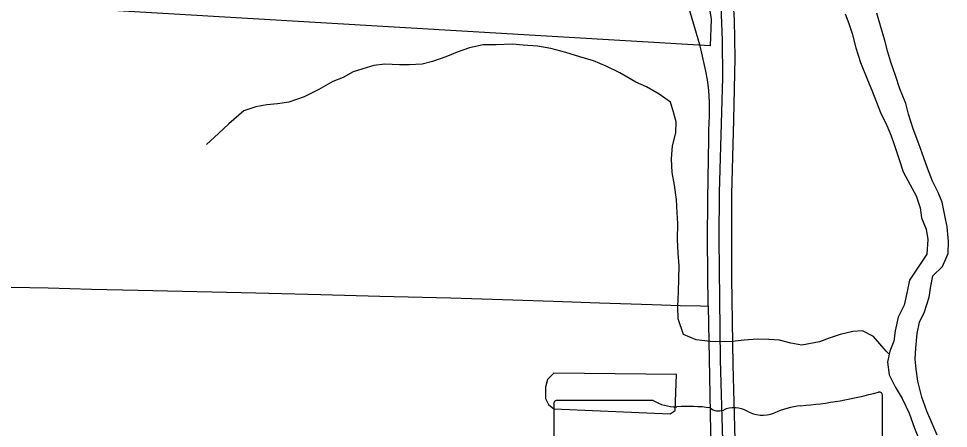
# Model space of a CAD drawing. Extents: x 1584893 to 1934202, y 663575 to 1091909.
# Drawn here: x 1804696 to 1809617, y 892618 to 894785 of the extents above; entities that cross this region are included whole.
import ezdxf

# ---------------------------------------------------------------- set-up
doc = ezdxf.new("R2010")
doc.units = 0
for name, color, linetype in [('GM_X_Corporation', 7, 'Continuous'), ('GM_X_Major_River', 7, 'Continuous'), ('GM_X_Minor_Lake', 7, 'Continuous'), ('GM_X_Minor_River', 7, 'Continuous'), ('GM_X_State_Route', 7, 'Continuous'), ('GM_X_State_Shield', 7, 'Continuous'), ('GM_X_US_Route', 7, 'Continuous')]:
    doc.layers.add(name, color=color, linetype=linetype)

msp = doc.modelspace()

# ---------------------------------------------------------------- linework, layer by layer
at = {"layer": 'GM_X_Corporation'}
msp.add_lwpolyline([(1808353.6, 894836.9), (1808362.3, 894782.2), (1808355.6, 894641.5), (1803815.2, 894910.4)], dxfattribs=at)
at = {"layer": 'GM_X_Major_River'}
for points in [[(1809071.6, 894809.1), (1809090.9, 894758.6), (1809108.1, 894706.2), (1809127.1, 894629.7), (1809152, 894553.1), (1809188.7, 894460.2), (1809211.9, 894405.7), (1809258.3, 894288.7), (1809291.4, 894220), (1809314.6, 894165.5), (1809331.9, 894113), (1809356.9, 894040.4)], [(1809406.6, 894278.6), (1809391.4, 894335), (1809360.4, 894413.7), (1809337.4, 894484.2), (1809312.4, 894554.8), (1809297.2, 894607.2), (1809280, 894669.7), (1809257.1, 894746.3), (1809238.1, 894812.8)], [(1809557.8, 892582.6), (1809530.6, 892643.2), (1809503.6, 892709.8), (1809476.6, 892782.4), (1809455.8, 892867), (1809446.7, 892931.3), (1809441.5, 892983.6), (1809444.3, 893041.8), (1809451.5, 893119.9), (1809464.4, 893180), (1809491.3, 893233.8), (1809514.5, 893311.7), (1809523.4, 893369.8), (1809534.2, 893423.8), (1809585.1, 893473.3), (1809616.2, 893543.1), (1809617.1, 893605.3), (1809610.3, 893683.7), (1809599.1, 893744), (1809584.1, 893814.5), (1809562.8, 893865), (1809533.6, 893925.6), (1809506.6, 893994.2), (1809487.4, 894048.7), (1809460.4, 894123.3), (1809431.5, 894202), (1809406.6, 894278.6)], [(1809356.9, 894040.4), (1809378, 893973.9), (1809415, 893905.2), (1809446.3, 893848.5), (1809467.4, 893784), (1809474.6, 893731.7), (1809499.8, 893671.2), (1809509, 893616.9), (1809503.8, 893538.7), (1809460.8, 893475), (1809411.6, 893401.5), (1809398.6, 893341.4), (1809383.5, 893269.4), (1809350.5, 893205.6), (1809335.4, 893133.6), (1809328.6, 893079.5), (1809307.7, 893025.6), (1809294.8, 892967.6), (1809303.9, 892901.2), (1809335, 892838.6), (1809372.2, 892775.8), (1809409.2, 892699.1), (1809438, 892618.4), (1809467, 892545.7)]]:
    msp.add_lwpolyline(points, dxfattribs=at)
at = {"layer": 'GM_X_Minor_Lake'}
for points in [[(1808179, 892902.9), (1807529.4, 892910), (1807494.9, 892876.4), (1807484.2, 892836.4), (1807485.3, 892776.2), (1807500.9, 892743.8), (1807528.6, 892721.4), (1808143.8, 892694.7), (1808170.2, 892712.4)], [(1808170.2, 892712.4), (1808179, 892902.9)]]:
    msp.add_lwpolyline(points, dxfattribs=at)
at = {"layer": 'GM_X_Minor_River'}
msp.add_lwpolyline([(1809304.5, 893011), (1809287.7, 893025.9), (1809220.7, 893103.1), (1809163, 893134), (1809110.8, 893130.7), (1809044.4, 893113.6), (1808985.9, 893094.3), (1808935.5, 893075), (1808841, 893058.2), (1808783, 893069.1), (1808723.1, 893084), (1808667, 893088.8), (1808606.9, 893089.6), (1808536.6, 893084.6), (1808472.4, 893077.4), (1808420.2, 893076.2), (1808358.1, 893077), (1808282, 893086.1), (1808214.3, 893115.2), (1808187.4, 893197.8), (1808184.3, 893262.1), (1808189.5, 893340.3), (1808191.5, 893476.7), (1808186.5, 893545), (1808183.6, 893617.3), (1808184.9, 893701.6), (1808181.7, 893757.8), (1808178.7, 893828.1), (1808167.8, 893904.5), (1808154.8, 893971), (1808151.8, 894043.2), (1808156.9, 894111.4), (1808174, 894181.4), (1808176.8, 894239.6), (1808161.5, 894290), (1808146.3, 894342.4), (1808086.8, 894385.3), (1808019.2, 894424.4), (1807963.4, 894449.3), (1807877.9, 894498.6), (1807806.2, 894533.8), (1807738.5, 894560.8), (1807666.6, 894581.9), (1807592.7, 894605), (1807512.9, 894626.2), (1807442.9, 894639.2), (1807366.7, 894644.3), (1807310.7, 894649.1), (1807224.4, 894646.3), (1807154.2, 894645.2), (1807081.8, 894630.2), (1807017.3, 894607), (1806956.8, 894581.8), (1806886.2, 894558.7), (1806831.9, 894543.4), (1806763.6, 894540.3), (1806711.5, 894541.1), (1806635.4, 894544.2), (1806577.1, 894536.9), (1806518.7, 894519.7), (1806466.3, 894502.4), (1806413.7, 894473), (1806359.3, 894451.7), (1806284.5, 894410.6), (1806207.7, 894371.5), (1806127.1, 894342.6), (1806066.8, 894333.4), (1806010.5, 894328.1), (1805952.3, 894318.9), (1805887.8, 894297.8), (1805808.5, 894228.6), (1805753.6, 894177.2), (1805690.6, 894119.9)], dxfattribs=at)
at = {"layer": 'GM_X_State_Route'}
for points in [[(1808300.9, 894646.2), (1808253, 894813.2), (1808222.4, 894925.5), (1808197.3, 895017.3), (1808168.5, 895128.7), (1808140.7, 895226.1), (1808133.9, 895247.1), (1808124.9, 895275.3), (1808107.2, 895338.4), (1808086.8, 895402.4), (1808076.6, 895444.2), (1808059.9, 895509.2), (1808045.9, 895556.5), (1808038.7, 895582.8), (1808031.1, 895610.3), (1808006.9, 895698.5), (1807982.8, 895784.8), (1807961.4, 895864.6), (1807950.1, 895905.2), (1807933.6, 895964.8), (1807920.1, 896012.6)], [(1808349.2, 894148.6), (1808349.7, 894192.4), (1808352.5, 894271.2), (1808352.5, 894340.8), (1808348.7, 894405.8), (1808342.2, 894460.5), (1808332.9, 894507), (1808308, 894617.7), (1808300.9, 894646.2)], [(1808344.9, 893264.9), (1808344.9, 893264.9), (1808342.4, 893615.1), (1808343.3, 893827.6), (1808347.9, 894045.7), (1808349.2, 894148.6)], [(1804459.2, 893368.8), (1804852.8, 893360.7), (1805082.3, 893354.3), (1805328.3, 893349.5), (1805951.5, 893335.1), (1806295.8, 893325.8), (1806607.3, 893316.9), (1806984.5, 893308), (1807312.3, 893297.3), (1807525.4, 893290.1), (1807771.2, 893281.4), (1808050, 893272.8), (1808197.5, 893268.1), (1808305, 893265.8), (1808344.9, 893264.9)], [(1808344.9, 893264.9), (1808352.2, 892891.9), (1808358.4, 892601.7), (1808367.7, 892373.4), (1808390.1, 891900.2), (1808406, 891637.5), (1808416.2, 891437.1), (1808419.9, 891344.2), (1808420.9, 891291.4), (1808424.6, 891103), (1808425.6, 890970.1)]]:
    msp.add_lwpolyline(points, dxfattribs=at)
at = {"layer": 'GM_X_State_Shield'}
for p, q in [((1809268.3, 892239.3), (1809268.3, 892792)), ((1807528.1, 892747.6), (1807528.1, 891691)), ((1808054.9, 892765.8), (1807545.2, 892765.8))]:
    msp.add_line(p, q, dxfattribs=at)
for centre, major_axis, start_param, end_param in [((1808648.4, 894206.4), (1845.5, 0), 4.814394, 5.042369), ((1809249, 892794.3), (19.4, 0), 6.141152, 7.989035), ((1807548, 892749.9), (20.2, 0), 1.712693, 3.28349), ((1808176.2, 892888.5), (195.5, 0), 4.042523, 4.731795), ((1808883.8, 892443.1), (371.3, 0), 1.699011, 2.107814), ((1808241.1, 892172.6), (702, 0), 1.404758, 1.657858), ((1808400.4, 892755.4), (56.4, 0), 3.836095, 5.185415), ((1808483.3, 892633.2), (117.3, 0), 0.950623, 2.079405), ((1808634.6, 892800.7), (141.1, 0), 4.081561, 5.145723)]:
    msp.add_ellipse(centre, major_axis=major_axis, ratio=0.8, start_param=start_param, end_param=end_param, dxfattribs=at)
at = {"layer": 'GM_X_US_Route'}
for points in [[(1808423.1, 892554.1), (1808411, 892980.4), (1808404.4, 893620.2), (1808406.3, 893866.1), (1808422.8, 894472.9), (1808422.1, 894670), (1808414.4, 894850.5), (1808409.3, 894917), (1808401.3, 894997.8), (1808391.2, 895082.7), (1808373.4, 895209.4), (1808317.3, 895599), (1808284.3, 895877.1), (1808250.8, 896251.6), (1808234.8, 896513.4), (1808220.7, 896873.9), (1808216.7, 897152.6), (1808219.4, 897377.6), (1808220.1, 897431.4), (1808221.1, 897454.5), (1808221.3, 897463.5), (1808231.3, 897742.8), (1808248.5, 898053.9), (1808269.5, 898299)], [(1809157.9, 887698.3), (1809129.3, 887891.3), (1809097.7, 888052.1), (1809037.3, 888307.4), (1808874.8, 888983.4), (1808841.3, 889120.9), (1808782.9, 889393.7), (1808728.3, 889684.1), (1808671.3, 890040.6), (1808632.2, 890333.5), (1808594.9, 890676.1), (1808575.2, 890921.5), (1808516.2, 891963.6), (1808504.8, 892197.4), (1808488.5, 892559.9), (1808478.3, 892953.6), (1808471.5, 893413), (1808471.8, 893856.1), (1808482.1, 894249.7), (1808489, 894577.6), (1808487.5, 894675.1), (1808484.2, 894778), (1808482.1, 894832.1), (1808478.7, 894878.3)]]:
    msp.add_lwpolyline(points, dxfattribs=at)

doc.saveas('drawing.dxf')
